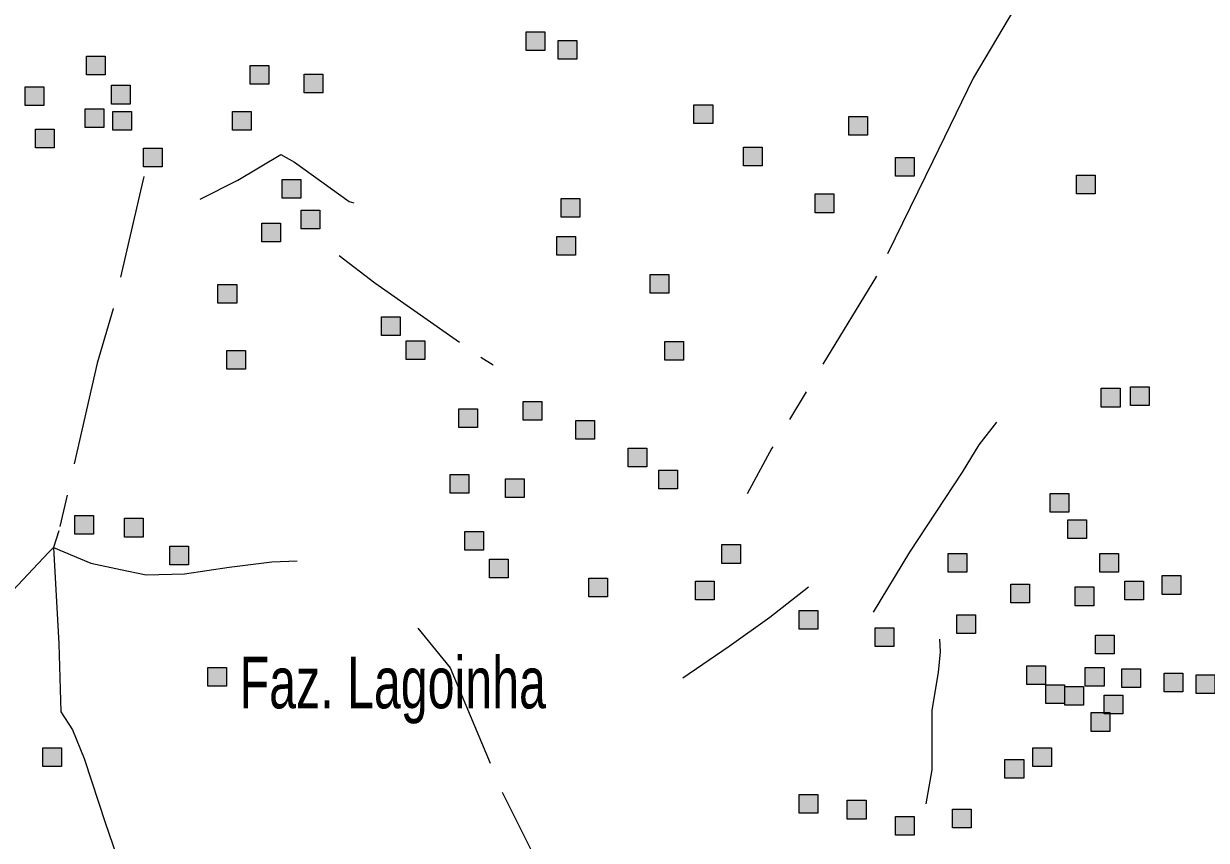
# Model space of a CAD drawing. Extents: x 445.4 to 500, y 8728.7 to 8784.
# Drawn here: x 476.005 to 479.671, y 8733.927 to 8736.458 of the extents above; entities that cross this region are included whole.
import ezdxf

# ---------------------------------------------------------------- set-up
doc = ezdxf.new("R2010")
doc.units = 0
doc.header["$LTSCALE"] = 0.064
doc.linetypes.add('DOT_DASHED', pattern=[7.7, 5, -1.2, 0.3, -1.2])
doc.layers.add('2', color=7, linetype='Continuous', lineweight=25)
doc.layers.add('22', color=7, linetype='DOT_DASHED', lineweight=13)
doc.layers.add('61', color=7, linetype='Continuous')

msp = doc.modelspace()

# ---------------------------------------------------------------- hatches: boundary and pattern name
at = {"layer": '2'}
for points in [[(477.5625, 8736.4327), (477.6205, 8736.4327), (477.6205, 8736.3747), (477.5625, 8736.3747)], [(477.662, 8736.4055), (477.72, 8736.4055), (477.72, 8736.3475), (477.662, 8736.3475)], [(476.2004, 8736.3575), (476.2584, 8736.3575), (476.2584, 8736.2995), (476.2004, 8736.2995)], [(476.7073, 8736.3286), (476.7653, 8736.3286), (476.7653, 8736.2706), (476.7073, 8736.2706)], [(476.8747, 8736.3014), (476.9327, 8736.3014), (476.9327, 8736.2434), (476.8747, 8736.2434)], [(476.0104, 8736.2624), (476.0684, 8736.2624), (476.0684, 8736.2044), (476.0104, 8736.2044)], [(476.2773, 8736.267), (476.3353, 8736.267), (476.3353, 8736.209), (476.2773, 8736.209)], [(478.0829, 8736.2063), (478.1409, 8736.2063), (478.1409, 8736.1483), (478.0829, 8736.1483)], [(476.1959, 8736.1945), (476.2539, 8736.1945), (476.2539, 8736.1365), (476.1959, 8736.1365)], [(476.2819, 8736.1855), (476.3399, 8736.1855), (476.3399, 8736.1275), (476.2819, 8736.1275)], [(476.6529, 8736.1855), (476.7109, 8736.1855), (476.7109, 8736.1275), (476.6529, 8736.1275)], [(478.5625, 8736.1701), (478.6205, 8736.1701), (478.6205, 8736.1121), (478.5625, 8736.1121)], [(476.042, 8736.1311), (476.1, 8736.1311), (476.1, 8736.0731), (476.042, 8736.0731)], [(476.3769, 8736.0723), (476.4349, 8736.0723), (476.4349, 8736.0143), (476.3769, 8736.0143)], [(478.2367, 8736.075), (478.2947, 8736.075), (478.2947, 8736.017), (478.2367, 8736.017)], [(478.7073, 8736.0433), (478.7653, 8736.0433), (478.7653, 8735.9853), (478.7073, 8735.9853)], [(479.2684, 8735.989), (479.3264, 8735.989), (479.3264, 8735.931), (479.2684, 8735.931)], [(476.8068, 8735.9754), (476.8648, 8735.9754), (476.8648, 8735.9174), (476.8068, 8735.9174)], [(477.6711, 8735.9166), (477.7291, 8735.9166), (477.7291, 8735.8586), (477.6711, 8735.8586)], [(478.4584, 8735.9302), (478.5164, 8735.9302), (478.5164, 8735.8722), (478.4584, 8735.8722)], [(476.8656, 8735.8804), (476.9236, 8735.8804), (476.9236, 8735.8224), (476.8656, 8735.8224)], [(476.7435, 8735.8396), (476.8015, 8735.8396), (476.8015, 8735.7816), (476.7435, 8735.7816)], [(477.6575, 8735.7989), (477.7155, 8735.7989), (477.7155, 8735.7409), (477.6575, 8735.7409)], [(477.9471, 8735.6811), (478.0051, 8735.6811), (478.0051, 8735.6231), (477.9471, 8735.6231)], [(476.6077, 8735.6495), (476.6657, 8735.6495), (476.6657, 8735.5915), (476.6077, 8735.5915)], [(477.1145, 8735.5498), (477.1725, 8735.5498), (477.1725, 8735.4918), (477.1145, 8735.4918)], [(477.1905, 8735.4752), (477.2485, 8735.4752), (477.2485, 8735.4172), (477.1905, 8735.4172)], [(477.9924, 8735.4729), (478.0504, 8735.4729), (478.0504, 8735.4149), (477.9924, 8735.4149)], [(476.6348, 8735.4457), (476.6928, 8735.4457), (476.6928, 8735.3877), (476.6348, 8735.3877)], [(479.3453, 8735.328), (479.4033, 8735.328), (479.4033, 8735.27), (479.3453, 8735.27)], [(479.4358, 8735.3325), (479.4938, 8735.3325), (479.4938, 8735.2745), (479.4358, 8735.2745)], [(477.3543, 8735.2646), (477.4123, 8735.2646), (477.4123, 8735.2066), (477.3543, 8735.2066)], [(477.5534, 8735.2873), (477.6114, 8735.2873), (477.6114, 8735.2293), (477.5534, 8735.2293)], [(477.7163, 8735.2284), (477.7743, 8735.2284), (477.7743, 8735.1704), (477.7163, 8735.1704)], [(477.8792, 8735.1424), (477.9372, 8735.1424), (477.9372, 8735.0844), (477.8792, 8735.0844)], [(477.9743, 8735.0745), (478.0323, 8735.0745), (478.0323, 8735.0165), (477.9743, 8735.0165)], [(477.3272, 8735.0609), (477.3852, 8735.0609), (477.3852, 8735.0029), (477.3272, 8735.0029)], [(477.4991, 8735.0473), (477.5571, 8735.0473), (477.5571, 8734.9893), (477.4991, 8734.9893)], [(479.187, 8735.002), (479.245, 8735.002), (479.245, 8734.944), (479.187, 8734.944)], [(476.1642, 8734.9341), (476.2222, 8734.9341), (476.2222, 8734.8761), (476.1642, 8734.8761)], [(476.3181, 8734.9251), (476.3761, 8734.9251), (476.3761, 8734.8671), (476.3181, 8734.8671)], [(479.2413, 8734.9205), (479.2993, 8734.9205), (479.2993, 8734.8625), (479.2413, 8734.8625)], [(477.3724, 8734.8843), (477.4304, 8734.8843), (477.4304, 8734.8263), (477.3724, 8734.8263)], [(476.4583, 8734.839), (476.5163, 8734.839), (476.5163, 8734.781), (476.4583, 8734.781)], [(478.1688, 8734.8436), (478.2268, 8734.8436), (478.2268, 8734.7856), (478.1688, 8734.7856)], [(478.8702, 8734.8164), (478.9282, 8734.8164), (478.9282, 8734.7584), (478.8702, 8734.7584)], [(479.3408, 8734.8164), (479.3988, 8734.8164), (479.3988, 8734.7584), (479.3408, 8734.7584)], [(477.4494, 8734.7983), (477.5074, 8734.7983), (477.5074, 8734.7403), (477.4494, 8734.7403)], [(479.5335, 8734.7475), (479.5915, 8734.7475), (479.5915, 8734.6895), (479.5335, 8734.6895)], [(477.7571, 8734.7394), (477.8151, 8734.7394), (477.8151, 8734.6814), (477.7571, 8734.6814)], [(478.0874, 8734.7304), (478.1454, 8734.7304), (478.1454, 8734.6724), (478.0874, 8734.6724)], [(479.0648, 8734.7213), (479.1228, 8734.7213), (479.1228, 8734.6633), (479.0648, 8734.6633)], [(479.2639, 8734.7123), (479.3219, 8734.7123), (479.3219, 8734.6543), (479.2639, 8734.6543)], [(479.4177, 8734.7304), (479.4757, 8734.7304), (479.4757, 8734.6724), (479.4177, 8734.6724)], [(478.4087, 8734.6398), (478.4667, 8734.6398), (478.4667, 8734.5818), (478.4087, 8734.5818)], [(478.8974, 8734.6262), (478.9554, 8734.6262), (478.9554, 8734.5682), (478.8974, 8734.5682)], [(478.644, 8734.5855), (478.702, 8734.5855), (478.702, 8734.5275), (478.644, 8734.5275)], [(479.3272, 8734.5629), (479.3852, 8734.5629), (479.3852, 8734.5049), (479.3272, 8734.5049)], [(476.576, 8734.4633), (476.634, 8734.4633), (476.634, 8734.4053), (476.576, 8734.4053)], [(479.1146, 8734.4678), (479.1726, 8734.4678), (479.1726, 8734.4098), (479.1146, 8734.4098)], [(479.2956, 8734.4633), (479.3536, 8734.4633), (479.3536, 8734.4053), (479.2956, 8734.4053)], [(479.4087, 8734.4587), (479.4667, 8734.4587), (479.4667, 8734.4007), (479.4087, 8734.4007)], [(479.5399, 8734.4452), (479.5979, 8734.4452), (479.5979, 8734.3872), (479.5399, 8734.3872)], [(479.6395, 8734.4406), (479.6975, 8734.4406), (479.6975, 8734.3826), (479.6395, 8734.3826)], [(479.1734, 8734.4089), (479.2314, 8734.4089), (479.2314, 8734.3509), (479.1734, 8734.3509)], [(479.2322, 8734.4044), (479.2902, 8734.4044), (479.2902, 8734.3464), (479.2322, 8734.3464)], [(479.3544, 8734.3772), (479.4124, 8734.3772), (479.4124, 8734.3192), (479.3544, 8734.3192)], [(479.3137, 8734.3229), (479.3717, 8734.3229), (479.3717, 8734.2649), (479.3137, 8734.2649)], [(476.0647, 8734.2143), (476.1227, 8734.2143), (476.1227, 8734.1563), (476.0647, 8734.1563)], [(479.1327, 8734.2143), (479.1907, 8734.2143), (479.1907, 8734.1563), (479.1327, 8734.1563)], [(479.0467, 8734.178), (479.1047, 8734.178), (479.1047, 8734.12), (479.0467, 8734.12)], [(478.4087, 8734.0694), (478.4667, 8734.0694), (478.4667, 8734.0114), (478.4087, 8734.0114)], [(478.558, 8734.0513), (478.616, 8734.0513), (478.616, 8733.9933), (478.558, 8733.9933)], [(478.8838, 8734.0241), (478.9418, 8734.0241), (478.9418, 8733.9661), (478.8838, 8733.9661)], [(478.7073, 8734.0015), (478.7653, 8734.0015), (478.7653, 8733.9435), (478.7073, 8733.9435)]]:
    msp.add_hatch(color=256, dxfattribs=at).paths.add_polyline_path(points)

# ---------------------------------------------------------------- linework, layer by layer
for points in [[(477.5625, 8736.4327), (477.6205, 8736.4327), (477.6205, 8736.3747), (477.5625, 8736.3747)], [(477.662, 8736.4055), (477.72, 8736.4055), (477.72, 8736.3475), (477.662, 8736.3475)], [(476.2004, 8736.3575), (476.2584, 8736.3575), (476.2584, 8736.2995), (476.2004, 8736.2995)], [(476.7073, 8736.3286), (476.7653, 8736.3286), (476.7653, 8736.2706), (476.7073, 8736.2706)], [(476.8747, 8736.3014), (476.9327, 8736.3014), (476.9327, 8736.2434), (476.8747, 8736.2434)], [(476.0104, 8736.2624), (476.0684, 8736.2624), (476.0684, 8736.2044), (476.0104, 8736.2044)], [(476.2773, 8736.267), (476.3353, 8736.267), (476.3353, 8736.209), (476.2773, 8736.209)], [(478.0829, 8736.2063), (478.1409, 8736.2063), (478.1409, 8736.1483), (478.0829, 8736.1483)], [(476.1959, 8736.1945), (476.2539, 8736.1945), (476.2539, 8736.1365), (476.1959, 8736.1365)], [(476.2819, 8736.1855), (476.3399, 8736.1855), (476.3399, 8736.1275), (476.2819, 8736.1275)], [(476.6529, 8736.1855), (476.7109, 8736.1855), (476.7109, 8736.1275), (476.6529, 8736.1275)], [(478.5625, 8736.1701), (478.6205, 8736.1701), (478.6205, 8736.1121), (478.5625, 8736.1121)], [(476.042, 8736.1311), (476.1, 8736.1311), (476.1, 8736.0731), (476.042, 8736.0731)], [(476.3769, 8736.0723), (476.4349, 8736.0723), (476.4349, 8736.0143), (476.3769, 8736.0143)], [(478.2367, 8736.075), (478.2947, 8736.075), (478.2947, 8736.017), (478.2367, 8736.017)], [(478.7073, 8736.0433), (478.7653, 8736.0433), (478.7653, 8735.9853), (478.7073, 8735.9853)], [(479.2684, 8735.989), (479.3264, 8735.989), (479.3264, 8735.931), (479.2684, 8735.931)], [(476.8068, 8735.9754), (476.8648, 8735.9754), (476.8648, 8735.9174), (476.8068, 8735.9174)], [(477.6711, 8735.9166), (477.7291, 8735.9166), (477.7291, 8735.8586), (477.6711, 8735.8586)], [(478.4584, 8735.9302), (478.5164, 8735.9302), (478.5164, 8735.8722), (478.4584, 8735.8722)], [(476.8656, 8735.8804), (476.9236, 8735.8804), (476.9236, 8735.8224), (476.8656, 8735.8224)], [(476.7435, 8735.8396), (476.8015, 8735.8396), (476.8015, 8735.7816), (476.7435, 8735.7816)], [(477.6575, 8735.7989), (477.7155, 8735.7989), (477.7155, 8735.7409), (477.6575, 8735.7409)], [(477.9471, 8735.6811), (478.0051, 8735.6811), (478.0051, 8735.6231), (477.9471, 8735.6231)], [(476.6077, 8735.6495), (476.6657, 8735.6495), (476.6657, 8735.5915), (476.6077, 8735.5915)], [(477.1145, 8735.5498), (477.1725, 8735.5498), (477.1725, 8735.4918), (477.1145, 8735.4918)], [(477.1905, 8735.4752), (477.2485, 8735.4752), (477.2485, 8735.4172), (477.1905, 8735.4172)], [(477.9924, 8735.4729), (478.0504, 8735.4729), (478.0504, 8735.4149), (477.9924, 8735.4149)], [(476.6348, 8735.4457), (476.6928, 8735.4457), (476.6928, 8735.3877), (476.6348, 8735.3877)], [(479.3453, 8735.328), (479.4033, 8735.328), (479.4033, 8735.27), (479.3453, 8735.27)], [(479.4358, 8735.3325), (479.4938, 8735.3325), (479.4938, 8735.2745), (479.4358, 8735.2745)], [(477.3543, 8735.2646), (477.4123, 8735.2646), (477.4123, 8735.2066), (477.3543, 8735.2066)], [(477.5534, 8735.2873), (477.6114, 8735.2873), (477.6114, 8735.2293), (477.5534, 8735.2293)], [(477.7163, 8735.2284), (477.7743, 8735.2284), (477.7743, 8735.1704), (477.7163, 8735.1704)], [(477.8792, 8735.1424), (477.9372, 8735.1424), (477.9372, 8735.0844), (477.8792, 8735.0844)], [(477.9743, 8735.0745), (478.0323, 8735.0745), (478.0323, 8735.0165), (477.9743, 8735.0165)], [(477.3272, 8735.0609), (477.3852, 8735.0609), (477.3852, 8735.0029), (477.3272, 8735.0029)], [(477.4991, 8735.0473), (477.5571, 8735.0473), (477.5571, 8734.9893), (477.4991, 8734.9893)], [(479.187, 8735.002), (479.245, 8735.002), (479.245, 8734.944), (479.187, 8734.944)], [(476.1642, 8734.9341), (476.2222, 8734.9341), (476.2222, 8734.8761), (476.1642, 8734.8761)], [(476.3181, 8734.9251), (476.3761, 8734.9251), (476.3761, 8734.8671), (476.3181, 8734.8671)], [(479.2413, 8734.9205), (479.2993, 8734.9205), (479.2993, 8734.8625), (479.2413, 8734.8625)], [(477.3724, 8734.8843), (477.4304, 8734.8843), (477.4304, 8734.8263), (477.3724, 8734.8263)], [(476.4583, 8734.839), (476.5163, 8734.839), (476.5163, 8734.781), (476.4583, 8734.781)], [(478.1688, 8734.8436), (478.2268, 8734.8436), (478.2268, 8734.7856), (478.1688, 8734.7856)], [(478.8702, 8734.8164), (478.9282, 8734.8164), (478.9282, 8734.7584), (478.8702, 8734.7584)], [(479.3408, 8734.8164), (479.3988, 8734.8164), (479.3988, 8734.7584), (479.3408, 8734.7584)], [(477.4494, 8734.7983), (477.5074, 8734.7983), (477.5074, 8734.7403), (477.4494, 8734.7403)], [(479.5335, 8734.7475), (479.5915, 8734.7475), (479.5915, 8734.6895), (479.5335, 8734.6895)], [(477.7571, 8734.7394), (477.8151, 8734.7394), (477.8151, 8734.6814), (477.7571, 8734.6814)], [(478.0874, 8734.7304), (478.1454, 8734.7304), (478.1454, 8734.6724), (478.0874, 8734.6724)], [(479.0648, 8734.7213), (479.1228, 8734.7213), (479.1228, 8734.6633), (479.0648, 8734.6633)], [(479.2639, 8734.7123), (479.3219, 8734.7123), (479.3219, 8734.6543), (479.2639, 8734.6543)], [(479.4177, 8734.7304), (479.4757, 8734.7304), (479.4757, 8734.6724), (479.4177, 8734.6724)], [(478.4087, 8734.6398), (478.4667, 8734.6398), (478.4667, 8734.5818), (478.4087, 8734.5818)], [(478.8974, 8734.6262), (478.9554, 8734.6262), (478.9554, 8734.5682), (478.8974, 8734.5682)], [(478.644, 8734.5855), (478.702, 8734.5855), (478.702, 8734.5275), (478.644, 8734.5275)], [(479.3272, 8734.5629), (479.3852, 8734.5629), (479.3852, 8734.5049), (479.3272, 8734.5049)], [(476.576, 8734.4633), (476.634, 8734.4633), (476.634, 8734.4053), (476.576, 8734.4053)], [(479.1146, 8734.4678), (479.1726, 8734.4678), (479.1726, 8734.4098), (479.1146, 8734.4098)], [(479.2956, 8734.4633), (479.3536, 8734.4633), (479.3536, 8734.4053), (479.2956, 8734.4053)], [(479.4087, 8734.4587), (479.4667, 8734.4587), (479.4667, 8734.4007), (479.4087, 8734.4007)], [(479.5399, 8734.4452), (479.5979, 8734.4452), (479.5979, 8734.3872), (479.5399, 8734.3872)], [(479.6395, 8734.4406), (479.6975, 8734.4406), (479.6975, 8734.3826), (479.6395, 8734.3826)], [(479.1734, 8734.4089), (479.2314, 8734.4089), (479.2314, 8734.3509), (479.1734, 8734.3509)], [(479.2322, 8734.4044), (479.2902, 8734.4044), (479.2902, 8734.3464), (479.2322, 8734.3464)], [(479.3544, 8734.3772), (479.4124, 8734.3772), (479.4124, 8734.3192), (479.3544, 8734.3192)], [(479.3137, 8734.3229), (479.3717, 8734.3229), (479.3717, 8734.2649), (479.3137, 8734.2649)], [(476.0647, 8734.2143), (476.1227, 8734.2143), (476.1227, 8734.1563), (476.0647, 8734.1563)], [(479.1327, 8734.2143), (479.1907, 8734.2143), (479.1907, 8734.1563), (479.1327, 8734.1563)], [(479.0467, 8734.178), (479.1047, 8734.178), (479.1047, 8734.12), (479.0467, 8734.12)], [(478.4087, 8734.0694), (478.4667, 8734.0694), (478.4667, 8734.0114), (478.4087, 8734.0114)], [(478.558, 8734.0513), (478.616, 8734.0513), (478.616, 8733.9933), (478.558, 8733.9933)], [(478.8838, 8734.0241), (478.9418, 8734.0241), (478.9418, 8733.9661), (478.8838, 8733.9661)], [(478.7073, 8734.0015), (478.7653, 8734.0015), (478.7653, 8733.9435), (478.7073, 8733.9435)]]:
    msp.add_lwpolyline(points, close=True, dxfattribs=at)
at = {"layer": '22'}
for points in [[(479.1431, 8736.6428), (479.1377, 8736.6301), (479.0765, 8736.5049), (478.9479, 8736.2894), (478.8233, 8736.0324), (478.649, 8735.6759), (478.3244, 8735.1424), (478.2478, 8735.0008)], [(476.552, 8735.9143), (476.6694, 8735.9729), (476.8029, 8736.0524), (476.8445, 8736.0291), (477.0146, 8735.9072), (477.0284, 8735.9027)], [(476.3783, 8735.9839), (476.2831, 8735.5747), (476.2335, 8735.4064), (476.1144, 8734.886), (476.0978, 8734.8346), (476.0988, 8734.8159)], [(476.983, 8735.7394), (477.0935, 8735.6544), (477.4223, 8735.4245), (477.4601, 8735.4003)], [(478.6394, 8734.6343), (478.7521, 8734.8201), (478.9155, 8735.068), (478.9669, 8735.1526), (479.0217, 8735.2234)], [(475.8059, 8734.5214), (475.8984, 8734.6238), (476.0504, 8734.7855), (476.0835, 8734.8198), (476.0978, 8734.8346)], [(476.0978, 8734.8346), (476.2132, 8734.7865), (476.3058, 8734.7667), (476.3851, 8734.7502), (476.504, 8734.7535), (476.6428, 8734.7733), (476.775, 8734.7898), (476.8526, 8734.7937)], [(476.0988, 8734.8159), (476.1144, 8734.5362), (476.1207, 8734.3257), (476.157, 8734.2696), (476.1934, 8734.1805), (476.2595, 8733.9792), (476.2925, 8733.8835), (476.2433, 8733.7664)], [(478.0483, 8734.4306), (478.192, 8734.5289), (478.3175, 8734.6184), (478.4375, 8734.7132)], [(477.2266, 8734.5852), (477.3271, 8734.4618), (477.4885, 8734.0769), (477.6184, 8733.8174), (477.7036, 8733.6115), (477.7681, 8733.4535)], [(478.8024, 8734.0406), (478.8215, 8734.1461), (478.8215, 8734.3306), (478.8406, 8734.4473), (478.847, 8734.511), (478.845, 8734.5509)]]:
    msp.add_lwpolyline(points, dxfattribs=at)

# ---------------------------------------------------------------- texts
at = {"layer": '61', "width": 0.7}
msp.add_text('Faz. Lagoinha', height=0.16, dxfattribs=at).set_placement((476.6748, 8734.3364))

doc.saveas('drawing.dxf')
